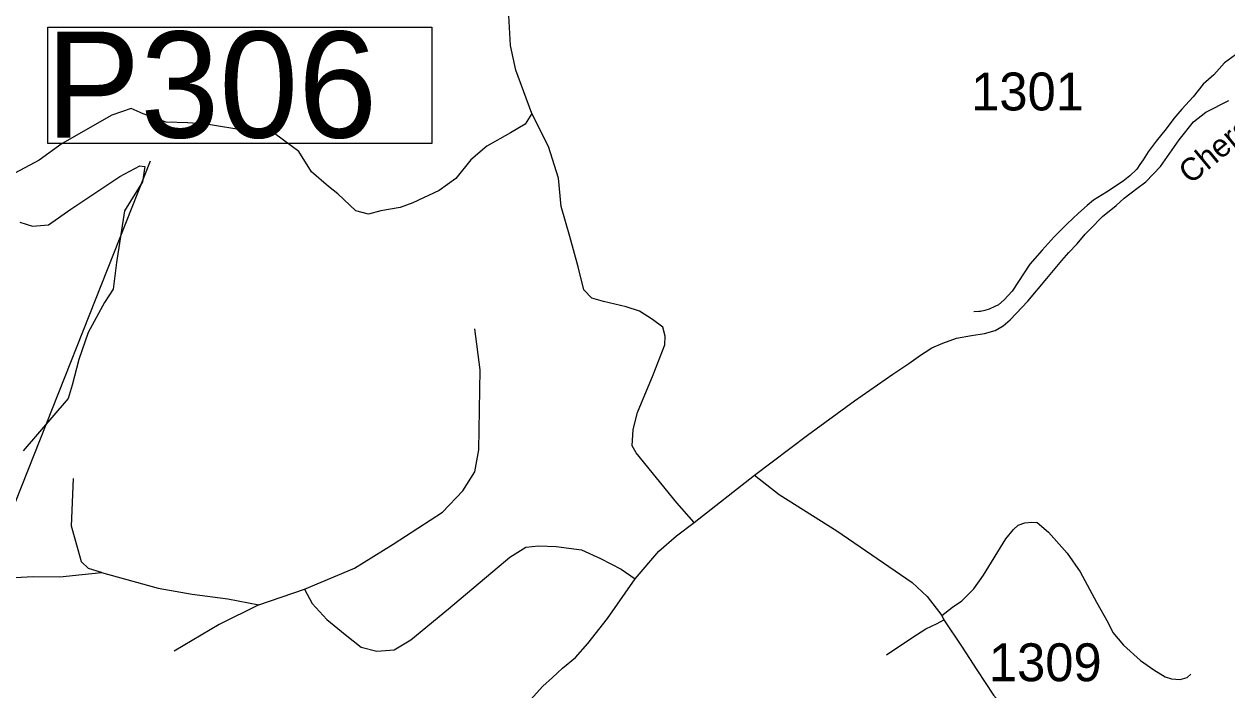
# Model space of a CAD drawing. Extents: x 1159738 to 1321356, y 736314 to 882035.
# Drawn here: x 1230443 to 1234408, y 797828 to 800024 of the extents above; entities that cross this region are included whole.
import ezdxf

# ---------------------------------------------------------------- set-up
doc = ezdxf.new("R2010")
doc.units = 0
for name, color, linetype in [('Exist Hydrographic Misc Water Feature', 7, 'Continuous'), ('Exist Hydrographic Pond Over 1500 Sq Ft', 7, 'Continuous'), ('Exist Road Non-System Type 51', 7, 'Continuous'), ('Exist Road Secondary Structure Pipe Number Label', 7, 'Continuous'), ('Exist Road Secondary Type 51 Attributed', 7, 'Continuous'), ('Exist Road Secondary Type 51 Label', 7, 'Continuous'), ('Exist Road Secondary Type 51 Number Label', 7, 'Continuous')]:
    doc.layers.add(name, color=color, linetype=linetype)

msp = doc.modelspace()

# ---------------------------------------------------------------- linework, layer by layer
at = {"layer": 'Exist Hydrographic Misc Water Feature'}
msp.add_lwpolyline([(1234436.5, 799923.3), (1234399.8, 799896.2), (1234364.7, 799857.1), (1234329.9, 799826), (1234296.8, 799784.8), (1234259.8, 799743.7), (1234232.9, 799712.4), (1234208, 799679), (1234174.9, 799637.8), (1234148, 799602.5), (1234131.4, 799576.9), (1234120.9, 799561.2), (1234110.5, 799545.4), (1234087.9, 799524), (1234065.6, 799506.6), (1234010.5, 799469.9), (1233967.8, 799443.1), (1233947.3, 799425.6), (1233918.6, 799400.3), (1233881.7, 799365.2), (1233838.7, 799322.3), (1233799.4, 799279.2), (1233758.3, 799232.3), (1233699.9, 799143.7), (1233673.2, 799114.4), (1233654.6, 799098.9), (1233642.5, 799093.2), (1233624.3, 799083.7)], dxfattribs=at)
at = {"layer": 'Exist Hydrographic Pond Over 1500 Sq Ft'}
msp.add_lwpolyline([(1233624.3, 799083.7), (1233610.1, 799080), (1233596.1, 799076.4), (1233590.2, 799076.5), (1233574.1, 799074.9)], dxfattribs=at)
at = {"layer": 'Exist Road Non-System Type 51'}
for points in [[(1232651.3, 798380.7), (1232595.1, 798445), (1232460.2, 798610.6), (1232447.4, 798633.1), (1232450.6, 798687.7), (1232465, 798743.9), (1232516.4, 798867.7), (1232554.9, 798966.6), (1232556.6, 798995.6), (1232548.5, 799024.5), (1232514.8, 799050.2), (1232471.4, 799077.5), (1232428.1, 799092), (1232352.6, 799109.7), (1232314.1, 799120.9), (1232288.4, 799148.2), (1232269.1, 799223.8), (1232241.8, 799323.4), (1232212.9, 799423.1), (1232204.9, 799515.7), (1232171.2, 799620.1), (1232116.6, 799729.4), (1232063.8, 799871.9), (1232046.1, 799953.8), (1232039.7, 800072.7)], [(1232116.6, 799729.4), (1232094.8, 799694.1), (1232046.9, 799665.7), (1231968.3, 799622.1), (1231916, 799576.3), (1231865.8, 799515.1), (1231811.3, 799475.9), (1231724, 799434.4), (1231682.6, 799419.1), (1231619.3, 799408.2), (1231577.9, 799397.3), (1231536.5, 799408.2), (1231477.6, 799464.9), (1231447, 799488.9), (1231390.3, 799537), (1231348.9, 799604.6), (1231268.2, 799663.6), (1231177.4, 799672), (1231044.4, 799693.8), (1230983.3, 799698.2), (1230911.3, 799700.4), (1230835, 799728.7), (1230795.7, 799746.2), (1230732.4, 799724.4), (1230568.9, 799630.5), (1230492.5, 799576), (1230396.5, 799523.6)], [(1230429.3, 799370.8), (1230470.7, 799357.7), (1230523.1, 799362), (1230597.2, 799414.4), (1230758.6, 799521.4), (1230824.1, 799556.3), (1230841.5, 799554.1), (1230832.8, 799503.9), (1230773.9, 799407.9), (1230747.7, 799237.6), (1230736.9, 799149.6), (1230708.5, 799105.9), (1230654, 799007.7), (1230623.5, 798918.2), (1230601.7, 798833.1), (1230588.6, 798789.4), (1230440.3, 798617)], [(1231366.9, 798160.4), (1231532.6, 798230.3), (1231659.1, 798308.9), (1231822.2, 798414.7), (1231889.8, 798484.6), (1231929.1, 798547.9), (1231942.2, 798619.9), (1231946.5, 798884), (1231929.1, 799019.3)], [(1230697.9, 798216.1), (1230654.9, 798228.4), (1230632.5, 798251.1), (1230621.5, 798290.3), (1230599.7, 798368.9), (1230606.3, 798526.1)], [(1233468.3, 798073.9), (1233503.2, 798100.9), (1233534.6, 798122.7), (1233573.8, 798162), (1233605.1, 798207.3), (1233678.8, 798327.1), (1233704.1, 798357.7), (1233719.8, 798371.6), (1233741.5, 798379.5), (1233765.1, 798382.1), (1233782.5, 798380.3), (1233820, 798348.9), (1233881, 798280), (1233924.5, 798218.1), (1233977.7, 798117.8), (1234016.7, 798049.4), (1234031.5, 798018), (1234067.2, 797976.2), (1234123, 797925.6), (1234166.6, 797894.2), (1234204.1, 797871.5), (1234225.8, 797865.4), (1234253.7, 797862.8), (1234276.4, 797868.9), (1234288.6, 797880.3)], [(1231366.9, 798160.4), (1231392.5, 798113.5), (1231440.5, 798061.1), (1231501.6, 798010.9), (1231553.9, 797969.5), (1231606.3, 797956.4), (1231663, 797960.7), (1231717.5, 797993.5), (1231841.9, 798096.1), (1232044.7, 798266.3), (1232097, 798299), (1232138.5, 798303.4), (1232197.4, 798301.2), (1232280.3, 798290.3), (1232343.5, 798261.9), (1232411.1, 798227), (1232456.8, 798194.9)], [(1230375.1, 798196.5), (1230473.2, 798203), (1230560.5, 798200.9), (1230634.6, 798209.6), (1230697.9, 798216.1)], [(1230697.9, 798216.1), (1230885.5, 798163.7), (1230996.7, 798144.1), (1231114.5, 798128.8), (1231217, 798109.2)], [(1231217, 798109.2), (1231366.9, 798160.4)], [(1231217, 798109.2), (1231086.1, 798043.7), (1230937.8, 797956.4)], [(1233286.2, 797944), (1233369, 798000.7), (1233416, 798029.4), (1233452.6, 798047.7), (1233475.3, 798060)]]:
    msp.add_lwpolyline(points, dxfattribs=at)
at = {"layer": 'Exist Road Secondary Structure Pipe Number Label'}
msp.add_line((1230057.8, 797546.9), (1230859.2, 799573.3), dxfattribs=at)
msp.add_lwpolyline([(1230520.9, 800013.9), (1231787, 800013.9), (1231787, 799630), (1230520.9, 799630)], close=True, dxfattribs=at)
at = {"layer": 'Exist Road Secondary Type 51 Attributed'}
for points in [[(1232851.1, 798537.2), (1233025, 798668.8), (1233179.9, 798782.2), (1233307.1, 798870.3), (1233359.3, 798905.1), (1233398.4, 798932.3), (1233413.6, 798942.1), (1233435.1, 798956.4), (1233471.2, 798972.5), (1233516.9, 798988.9), (1233565.8, 798997.6), (1233609.3, 799004.1), (1233644.1, 799013.9), (1233670.1, 799029.1), (1233693, 799048.7), (1233713.4, 799070.2), (1233751.3, 799110.1), (1233814.3, 799185.2), (1233864.2, 799244.8), (1233886.9, 799270.6), (1233914.3, 799299.4), (1233940.4, 799331), (1233956.7, 799347.7), (1233998.4, 799389.5), (1234043.4, 799426.3), (1234069.5, 799450.2), (1234110.8, 799481.8), (1234140.2, 799504.6), (1234189.4, 799554.7), (1234251.1, 799642.8), (1234297.5, 799702.2), (1234338.9, 799733.7), (1234414.2, 799772.8)], [(1232071.3, 797750.9), (1232152.8, 797841.2), (1232184.7, 797869.5), (1232218, 797899.8), (1232260.2, 797935.4), (1232301.5, 797981.1), (1232366.6, 798064.4), (1232456.8, 798194.9), (1232535, 798286.3), (1232593.7, 798336.3), (1232651.3, 798380.7), (1232851.1, 798537.2)], [(1232851.1, 798537.2), (1232931.6, 798473), (1233121.8, 798353.3), (1233370.8, 798182.9), (1233420, 798136.7), (1233468.3, 798073.9), (1233475.3, 798060), (1233535.6, 797969.8), (1233583.1, 797895), (1233638.2, 797811.6), (1233706, 797736.7), (1233729.2, 797717.8), (1233789.2, 797668.9), (1233879.9, 797586.2), (1233924.7, 797536), (1233968.6, 797470), (1234008.6, 797383.7), (1234030.9, 797330.2), (1234172.6, 796958.2), (1234279.3, 796700.9), (1234388.8, 796413.6), (1234477.4, 796227.3)]]:
    msp.add_lwpolyline(points, dxfattribs=at)

# ---------------------------------------------------------------- texts
at = {"layer": 'Exist Road Secondary Structure Pipe Number Label'}
msp.add_text('P306', height=350, dxfattribs=at).set_placement((1230513.8, 799649.8))
at = {"layer": 'Exist Road Secondary Type 51 Label'}
msp.add_text('Cheraw Rd', height=75, rotation=39.66, dxfattribs=at).set_placement((1234288.1, 799493.9))
at = {"layer": 'Exist Road Secondary Type 51 Number Label'}
for s, p in [('1301', (1233564.8, 799739.5)), ('1309', (1233623.2, 797857.1))]:
    msp.add_text(s, height=125, dxfattribs=at).set_placement(p)

doc.saveas('drawing.dxf')
